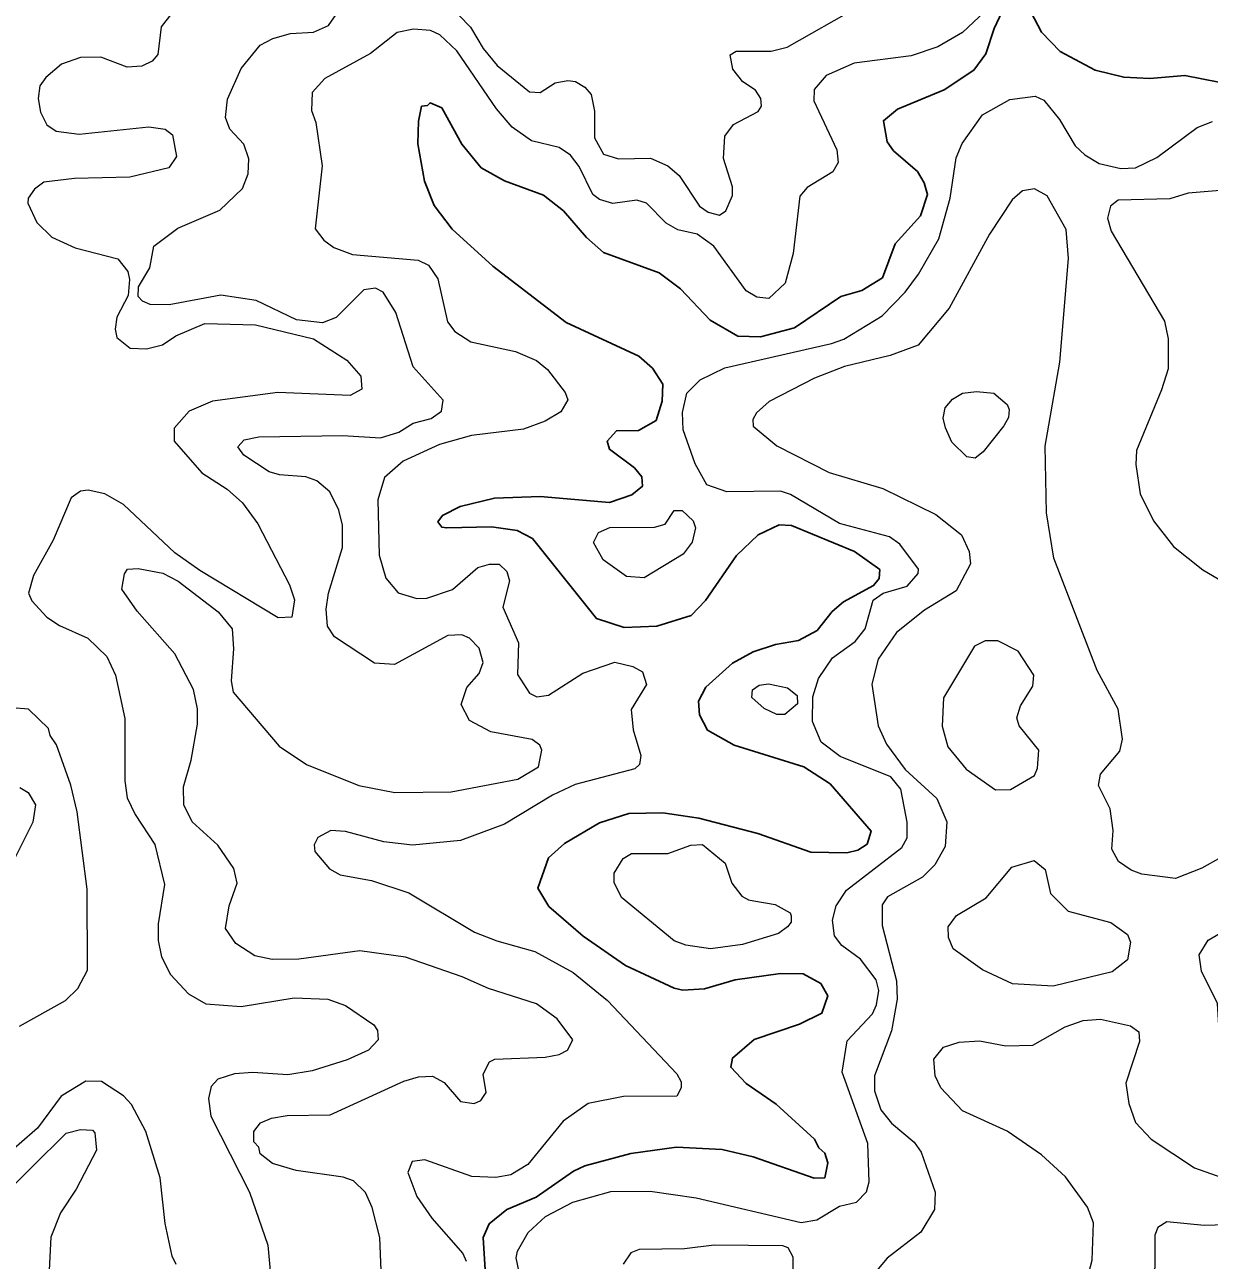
# Model space of a CAD drawing. Extents: x 763.2 to 816.8, y 7896.5 to 7952.7.
# Drawn here: x 767.154 to 770.229, y 7947.016 to 7950.224 of the extents above; entities that cross this region are included whole.
import ezdxf

# ---------------------------------------------------------------- set-up
doc = ezdxf.new("R2010")
doc.units = 0
doc.header["$LTSCALE"] = 0.064
doc.layers.add('1', color=7, linetype='Continuous', lineweight=25)
doc.layers.add('2', color=7, linetype='Continuous', lineweight=13)

msp = doc.modelspace()

# ---------------------------------------------------------------- linework, layer by layer
at = {"layer": '1'}
for points in [[(769.747, 7950.2929), (769.7931, 7950.2044), (769.8416, 7950.154), (769.9324, 7950.1056), (770.0067, 7950.0876), (770.0742, 7950.0844), (770.1652, 7950.0923), (770.2532, 7950.0744)], [(769.0015, 7948.8455), (768.9209, 7948.729), (768.8835, 7948.6899), (768.7945, 7948.6622), (768.7101, 7948.6593), (768.638, 7948.6826), (768.4721, 7948.89), (768.4322, 7948.9107), (768.3659, 7948.9206), (768.2493, 7948.9174), (768.2362, 7948.9196), (768.2264, 7948.9337), (768.238, 7948.9498), (768.2845, 7948.9732), (768.3731, 7948.9945), (768.4915, 7948.9995), (768.6721, 7948.9832), (768.7295, 7949.0037), (768.7571, 7949.0259), (768.7558, 7949.0504), (768.7363, 7949.0734), (768.672, 7949.1216), (768.666, 7949.1424), (768.6899, 7949.1698), (768.7472, 7949.1704), (768.7929, 7949.1964), (768.8085, 7949.247), (768.8103, 7949.2907), (768.7836, 7949.3319), (768.7483, 7949.3634), (768.5589, 7949.4507), (768.3685, 7949.5972), (768.2631, 7949.6931), (768.2167, 7949.7546), (768.1912, 7949.818), (768.1744, 7949.9149), (768.176, 7949.9734), (768.184, 7950.0123), (768.1992, 7950.0141), (768.2061, 7950.0213), (768.2365, 7950.0084), (768.2886, 7949.9136), (768.3388, 7949.8522), (768.3988, 7949.8185), (768.5005, 7949.7817), (768.5523, 7949.7407), (768.6118, 7949.6716), (768.6566, 7949.6322), (768.8004, 7949.5796), (768.8563, 7949.5385), (768.9328, 7949.4571), (769.0051, 7949.4154), (769.0634, 7949.4138), (769.1521, 7949.4368), (769.2722, 7949.5187), (769.327, 7949.534), (769.3807, 7949.5671), (769.4136, 7949.6552), (769.4791, 7949.7276), (769.4973, 7949.7833), (769.4889, 7949.8131), (769.4709, 7949.8425), (769.4092, 7949.8964), (769.3923, 7949.92), (769.3827, 7949.9745), (769.4194, 7950.0049), (769.5405, 7950.0548), (769.6177, 7950.1061), (769.6483, 7950.1484), (769.6699, 7950.214), (769.6978, 7950.2732)], [(769.3734, 7948.8092), (769.3073, 7948.8561), (769.1439, 7948.9234), (769.1121, 7948.9252), (769.0575, 7948.8996), (769.0015, 7948.8455)], [(768.3486, 7946.9914), (768.3439, 7947.0751), (768.3593, 7947.1112), (768.4054, 7947.1484), (768.4816, 7947.1803), (768.578, 7947.2472), (768.6073, 7947.261), (768.7274, 7947.2935), (768.8458, 7947.31), (768.9641, 7947.3036), (769.0445, 7947.2852), (769.2031, 7947.2296), (769.231, 7947.2303), (769.2385, 7947.269), (769.2307, 7947.2941), (769.215, 7947.3081), (769.2041, 7947.3303), (769.1045, 7947.4218), (769.0267, 7947.475), (768.9863, 7947.5173), (768.991, 7947.5411), (769.047, 7947.5892), (769.1653, 7947.629), (769.2231, 7947.6574), (769.2388, 7947.7029), (769.2205, 7947.7345), (769.1742, 7947.7601), (769.116, 7947.7604), (768.9977, 7947.7439), (768.9181, 7947.7209), (768.8619, 7947.7177), (768.8392, 7947.7228), (768.7135, 7947.7811), (768.6036, 7947.8576), (768.514, 7947.935), (768.4854, 7947.9823), (768.5131, 7948.0609), (768.5551, 7948.0984), (768.646, 7948.1515), (768.7223, 7948.1762), (768.8103, 7948.1778), (768.9039, 7948.1644), (769.0572, 7948.1244), (769.1945, 7948.0756), (769.2876, 7948.0744), (769.3165, 7948.081), (769.3404, 7948.0969), (769.3507, 7948.1299), (769.2446, 7948.2529), (769.1758, 7948.2973), (768.9952, 7948.3534), (768.9264, 7948.3928), (768.9058, 7948.4326), (768.9024, 7948.4675), (768.9215, 7948.5042), (768.9908, 7948.5664), (769.0444, 7948.5954), (769.1028, 7948.6149), (769.1627, 7948.6252), (769.2107, 7948.6511), (769.2498, 7948.7009), (769.279, 7948.7256), (769.3574, 7948.768), (769.372, 7948.7861), (769.3734, 7948.8092)]]:
    msp.add_lwpolyline(points, dxfattribs=at)
at = {"layer": '2'}
for points in [[(767.9693, 7948.9637), (767.9458, 7949.0109), (767.9118, 7949.0401), (767.8839, 7949.0502), (767.8152, 7949.0556), (767.7884, 7949.0634), (767.723, 7949.1066), (767.7069, 7949.1281), (767.7231, 7949.1459), (767.7618, 7949.154), (767.9798, 7949.1574), (768.0771, 7949.151), (768.1247, 7949.1662), (768.1622, 7949.1896), (768.2088, 7949.2018), (768.2358, 7949.2207), (768.2398, 7949.2492), (768.1621, 7949.3361), (768.1172, 7949.4764), (768.0846, 7949.5294), (768.0648, 7949.5397), (768.0338, 7949.5356), (767.9627, 7949.4636), (767.9268, 7949.4501), (767.8593, 7949.4574), (767.7546, 7949.5076), (767.6625, 7949.522), (767.5289, 7949.4963), (767.4794, 7949.4977), (767.4595, 7949.506), (767.4485, 7949.5186), (767.4495, 7949.5436), (767.479, 7949.5929), (767.4887, 7949.6487), (767.5509, 7949.6959), (767.6603, 7949.7422), (767.7188, 7949.7989), (767.7338, 7949.8369), (767.7353, 7949.876), (767.7225, 7949.9141), (767.6862, 7949.9529), (767.6747, 7949.9831), (767.6799, 7950.0307), (767.7161, 7950.1101), (767.7653, 7950.1709), (767.7978, 7950.1877), (767.844, 7950.2008), (767.9031, 7950.2042), (767.942, 7950.222), (767.9957, 7950.2999)], [(767.5356, 7950.254), (767.5079, 7950.2186), (767.4992, 7950.1465), (767.4845, 7950.1296), (767.458, 7950.1167), (767.4197, 7950.1138), (767.3516, 7950.1398), (767.299, 7950.1385), (767.2491, 7950.1219), (767.2087, 7950.0866), (767.193, 7950.0648), (767.1884, 7950.0321), (767.1951, 7949.9965), (767.2112, 7949.9644), (767.2354, 7949.9474), (767.295, 7949.9396), (767.4763, 7949.9591), (767.5185, 7949.9523), (767.5377, 7949.938), (767.5478, 7949.882), (767.528, 7949.8526), (767.4265, 7949.8279), (767.2832, 7949.8245), (767.2036, 7949.8147), (767.1791, 7949.7972), (767.1632, 7949.7738), (767.1622, 7949.7606), (767.1853, 7949.71), (767.2239, 7949.6725), (767.2851, 7949.6448), (767.3959, 7949.616), (767.4211, 7949.5836), (767.4262, 7949.5623), (767.4225, 7949.5205), (767.3927, 7949.4645), (767.3887, 7949.4335), (767.393, 7949.4118), (767.4275, 7949.3842), (767.4702, 7949.3822), (767.5119, 7949.3925), (767.5463, 7949.416), (767.6211, 7949.4483), (767.7526, 7949.4447), (767.9031, 7949.4086), (767.9899, 7949.3528), (768.0265, 7949.3119), (768.0293, 7949.2777), (767.9989, 7949.2611), (767.8112, 7949.269), (767.6416, 7949.2463), (767.5805, 7949.2209), (767.5417, 7949.1762), (767.5419, 7949.1428), (767.6133, 7949.0609), (767.679, 7949.018), (767.7195, 7948.9824), (767.7589, 7948.9283), (767.8411, 7948.7698), (767.8538, 7948.7309), (767.8468, 7948.686)], [(769.6448, 7950.2573), (769.5878, 7950.2039), (769.5242, 7950.1666), (769.4548, 7950.1435), (769.3071, 7950.1237), (769.2344, 7950.0923), (769.2032, 7950.0555), (769.2018, 7950.0261), (769.262, 7949.8991), (769.2654, 7949.8658), (769.2513, 7949.842), (769.1851, 7949.8014), (769.1655, 7949.7785), (769.1489, 7949.6297), (769.1277, 7949.5528), (769.0853, 7949.5134), (769.0546, 7949.5162), (769.0261, 7949.5333), (768.9428, 7949.6492), (768.899, 7949.6799), (768.8491, 7949.6918), (768.8189, 7949.7083), (768.768, 7949.761), (768.7424, 7949.7687), (768.6805, 7949.7596), (768.6462, 7949.7703), (768.6287, 7949.7832), (768.5931, 7949.8557), (768.5701, 7949.8852), (768.5413, 7949.9052), (768.4697, 7949.9226), (768.4192, 7949.9577), (768.3783, 7950.0057), (768.2753, 7950.156), (768.2317, 7950.1975)], [(768.2818, 7950.2479), (768.3107, 7950.2173), (768.3439, 7950.1622), (768.3802, 7950.1183), (768.4643, 7950.0499), (768.4915, 7950.0483), (768.5309, 7950.0726), (768.5639, 7950.0792), (768.5831, 7950.0762), (768.6073, 7950.0618), (768.6246, 7950.0424), (768.6328, 7949.9998), (768.6324, 7949.9304), (768.6558, 7949.8876), (768.6953, 7949.8758), (768.7779, 7949.8771), (768.8234, 7949.8574), (768.8529, 7949.8328), (768.9051, 7949.7531), (768.9275, 7949.7372), (768.9577, 7949.7296), (768.9738, 7949.7404), (768.9911, 7949.7809), (768.9909, 7949.8032), (768.968, 7949.8762), (768.9715, 7949.9346), (768.9938, 7949.9652), (769.0578, 7949.9988), (769.0664, 7950.0127), (769.065, 7950.0324), (769.0503, 7950.054), (769.0178, 7950.0757), (768.9915, 7950.1086), (768.9851, 7950.1453), (769.0007, 7950.1549), (769.0912, 7950.1549), (769.1328, 7950.166), (769.3186, 7950.2708)], [(768.2317, 7950.1975), (768.2075, 7950.2088), (768.1628, 7950.2124), (768.1202, 7950.204), (768.0512, 7950.1495), (767.9328, 7950.0841)], [(767.9328, 7950.0841), (767.9001, 7950.0478), (767.8983, 7950.0016), (767.9097, 7949.9699), (767.926, 7949.8572), (767.9081, 7949.6941), (767.93, 7949.6647), (767.9561, 7949.6457), (768.005, 7949.6274), (768.1753, 7949.6126), (768.2016, 7949.5994), (768.2261, 7949.5644), (768.2515, 7949.4522), (768.2707, 7949.4274), (768.3119, 7949.4008), (768.428, 7949.3751), (768.4822, 7949.3524), (768.5106, 7949.3287), (768.5567, 7949.2695), (768.5638, 7949.25), (768.5451, 7949.2191), (768.5049, 7949.1946), (768.4487, 7949.1738), (768.3134, 7949.1571), (768.2306, 7949.1337), (768.136, 7949.0906), (768.0876, 7949.0483), (768.0708, 7948.9906), (768.0741, 7948.8468), (768.0909, 7948.787), (768.1228, 7948.7493), (768.1718, 7948.7347), (768.1975, 7948.7348), (768.2641, 7948.7577), (768.33, 7948.8144), (768.3607, 7948.8237), (768.3856, 7948.8235), (768.405, 7948.8042), (768.4126, 7948.7804), (768.3947, 7948.7115), (768.4357, 7948.6193), (768.4327, 7948.5374), (768.4643, 7948.4886), (768.4831, 7948.4786), (768.5132, 7948.4831), (768.6023, 7948.5406), (768.6859, 7948.5689), (768.7326, 7948.5581), (768.7571, 7948.5443), (768.7676, 7948.5109), (768.7283, 7948.4457), (768.7331, 7948.3932), (768.7527, 7948.3269), (768.7493, 7948.3034), (768.7377, 7948.2919), (768.5829, 7948.2514), (768.5238, 7948.2235), (768.3988, 7948.148), (768.2851, 7948.1057), (768.1607, 7948.0941), (768.0859, 7948.1025), (767.9865, 7948.129), (767.9486, 7948.1318), (767.9151, 7948.1135), (767.905, 7948.095), (767.9069, 7948.0778), (767.9448, 7948.0327), (767.973, 7948.0167), (768.0543, 7948.0019), (768.1508, 7947.97), (768.3216, 7947.8683), (768.3796, 7947.8453), (768.4777, 7947.818), (768.5774, 7947.7632), (768.6663, 7947.6907), (768.8468, 7947.5001), (768.8577, 7947.4793), (768.8579, 7947.4643), (768.8465, 7947.4421), (768.7078, 7947.4414), (768.6161, 7947.4232), (768.5513, 7947.3778), (768.4597, 7947.2652), (768.4153, 7947.2377), (768.3764, 7947.2313), (768.3144, 7947.2334), (768.1924, 7947.2771), (768.1592, 7947.2725), (768.1485, 7947.2437), (768.1719, 7947.1816), (768.2109, 7947.1255), (768.2907, 7947.034), (768.2993, 7947.0141)], [(768.4418, 7946.9645), (768.4293, 7947.0227), (768.4326, 7947.0403), (768.4603, 7947.0882), (768.506, 7947.1296), (768.5769, 7947.1671), (768.6749, 7947.1948), (768.7769, 7947.1953), (768.8965, 7947.1785), (769.1693, 7947.1146), (769.2101, 7947.1208), (769.2691, 7947.1565), (769.3125, 7947.167), (769.3391, 7947.1937), (769.3458, 7947.2196), (769.3425, 7947.319), (769.2756, 7947.5046), (769.2888, 7947.586), (769.3542, 7947.6556), (769.3648, 7947.6791), (769.3707, 7947.7169), (769.3636, 7947.7447), (769.3229, 7947.7981), (769.275, 7947.8334), (769.2562, 7947.8587), (769.2508, 7947.8994), (769.2604, 7947.9365), (769.2865, 7947.9767), (769.4305, 7948.088), (769.4444, 7948.113), (769.4444, 7948.1539), (769.4379, 7948.1896), (769.4282, 7948.2393), (769.4021, 7948.271), (769.2706, 7948.3241), (769.2209, 7948.361), (769.1984, 7948.4147), (769.1996, 7948.4793), (769.2141, 7948.5265), (769.2508, 7948.5803), (769.3093, 7948.6229), (769.3357, 7948.6557), (769.3562, 7948.7298), (769.3824, 7948.7479), (769.4446, 7948.7662), (769.4731, 7948.7994), (769.474, 7948.8104), (769.4253, 7948.8757), (769.3987, 7948.8942), (769.2688, 7948.9289), (769.1416, 7949.0046), (769.1153, 7949.0126), (768.9761, 7949.0109), (768.9243, 7949.0291), (768.8941, 7949.0838), (768.863, 7949.1721), (768.8613, 7949.2174), (768.8729, 7949.2672), (768.9074, 7949.3016), (768.9714, 7949.3331), (769.2482, 7949.3959), (769.2799, 7949.4079), (769.3794, 7949.4685), (769.4392, 7949.5299), (769.4738, 7949.5759), (769.5265, 7949.6678), (769.5564, 7949.7737), (769.5713, 7949.8779), (769.5875, 7949.9159), (769.6401, 7949.9898), (769.711, 7950.0297), (769.7769, 7950.0382), (769.7991, 7950.0283), (769.8402, 7949.978)], [(769.8402, 7949.978), (769.8809, 7949.9096), (769.9056, 7949.8862), (769.9428, 7949.864), (769.9986, 7949.851), (770.0367, 7949.8524)], [(770.0367, 7949.8524), (770.0922, 7949.8788), (770.1968, 7949.9571), (770.2366, 7949.9725)], [(769.9929, 7948.0511), (769.9758, 7948.0832), (769.9787, 7948.1316), (769.9709, 7948.1879), (769.9412, 7948.2486), (769.9464, 7948.2784), (769.9967, 7948.3379), (770.0033, 7948.3692), (769.9924, 7948.4469), (769.938, 7948.547), (769.8253, 7948.8391), (769.8061, 7948.9567), (769.803, 7949.1294), (769.8408, 7949.3478), (769.8636, 7949.6172), (769.8568, 7949.6921), (769.8081, 7949.7797), (769.7752, 7949.7979), (769.7434, 7949.7929), (769.7172, 7949.7689), (769.6585, 7949.6799), (769.5535, 7949.4882), (769.4733, 7949.3923), (769.4, 7949.3648), (769.2817, 7949.3368), (769.2041, 7949.3065), (769.0859, 7949.2455), (769.0536, 7949.2164), (769.0437, 7949.1986), (769.0446, 7949.182), (769.1058, 7949.1303), (769.2416, 7949.0617), (769.3812, 7949.02), (769.5191, 7948.9526), (769.5855, 7948.8998), (769.6057, 7948.8565), (769.6088, 7948.8239), (769.572, 7948.7542), (769.4896, 7948.7044), (769.4163, 7948.6457), (769.3689, 7948.5766), (769.3527, 7948.5121), (769.3687, 7948.4035), (769.3904, 7948.3559), (769.4393, 7948.29), (769.5213, 7948.2152), (769.5473, 7948.1543), (769.5431, 7948.0908), (769.5162, 7948.0426), (769.4845, 7948.011), (769.3934, 7947.9599), (769.3792, 7947.939), (769.3797, 7947.8853), (769.4168, 7947.7417), (769.4183, 7947.6937), (769.4036, 7947.6115), (769.3593, 7947.4951), (769.3595, 7947.4557), (769.3761, 7947.4065), (769.404, 7947.3721), (769.4628, 7947.3232), (769.4805, 7947.2973), (769.5169, 7947.1934), (769.5153, 7947.1484), (769.4801, 7947.0891), (769.3925, 7947.0213), (769.3186, 7946.9343)], [(770.2775, 7949.7948), (770.1738, 7949.7865), (770.1258, 7949.7717), (769.9918, 7949.7688), (769.9723, 7949.7532), (769.9643, 7949.722), (769.9742, 7949.6883), (770.1121, 7949.4541), (770.1217, 7949.4087), (770.1216, 7949.3305), (770.1048, 7949.276), (770.0396, 7949.1188), (770.038, 7949.0824), (770.0493, 7949.006), (770.0836, 7948.9361), (770.1354, 7948.8691), (770.2116, 7948.8088), (770.3058, 7948.753)], [(767.3614, 7949.0058), (767.3182, 7949.0159), (767.2988, 7949.0128), (767.2748, 7948.9954), (767.2274, 7948.8855), (767.1768, 7948.7941), (767.1638, 7948.7483), (767.172, 7948.7283), (767.2113, 7948.6857), (767.2442, 7948.6643), (767.3174, 7948.6317), (767.3672, 7948.5837), (767.3896, 7948.5353), (767.4133, 7948.4227), (767.4134, 7948.2609), (767.4196, 7948.2171), (767.4408, 7948.1732), (767.4912, 7948.096), (767.5164, 7947.9919), (767.5005, 7947.8895), (767.5005, 7947.8461), (767.509, 7947.8041), (767.5322, 7947.7582), (767.5788, 7947.7083), (767.6238, 7947.6818), (767.7158, 7947.675), (767.8532, 7947.6978), (767.9407, 7947.6944), (767.9867, 7947.6774), (768.0603, 7947.6273), (768.0693, 7947.613), (768.0713, 7947.5888), (768.0459, 7947.5613), (767.9908, 7947.5364), (767.8997, 7947.508), (767.8367, 7947.4975), (767.7461, 7947.504), (767.6986, 7947.5006), (767.6548, 7947.4865), (767.6377, 7947.4671), (767.6305, 7947.4366), (767.637, 7947.3906), (767.7373, 7947.1928), (767.7847, 7947.0553), (767.8045, 7946.8345)], [(767.8468, 7948.686), (767.8119, 7948.6841), (767.608, 7948.8069), (767.5437, 7948.8527), (767.4101, 7948.9781), (767.3614, 7949.0058)], [(767.9394, 7948.6627), (767.9362, 7948.7069), (767.9426, 7948.7481), (767.9786, 7948.8665), (767.9787, 7948.9249), (767.9693, 7948.9637)], [(768.0806, 7946.9467), (768.0757, 7947.0751), (768.0561, 7947.1533), (768.0386, 7947.1921), (768.0072, 7947.2224), (767.9801, 7947.2324), (767.8586, 7947.2491), (767.7971, 7947.2673), (767.7652, 7947.2928), (767.7616, 7947.3098), (767.7489, 7947.3234), (767.7488, 7947.3504), (767.7659, 7947.3728), (767.7941, 7947.3853), (767.8348, 7947.3922), (767.9467, 7947.3942), (768.1375, 7947.481), (768.1759, 7947.4925), (768.2124, 7947.4938), (768.2428, 7947.4781), (768.2852, 7947.4283), (768.3205, 7947.4236), (768.3374, 7947.431), (768.3513, 7947.4517), (768.3439, 7947.4996), (768.3602, 7947.5317), (768.3741, 7947.5385), (768.5046, 7947.5435), (768.5407, 7947.5507), (768.5625, 7947.5618), (768.5767, 7947.5888), (768.5363, 7947.6432), (768.4825, 7947.6817), (768.3577, 7947.7218), (768.2893, 7947.7521), (768.1425, 7947.8033), (768.024, 7947.8195), (767.8655, 7947.798), (767.7965, 7947.7967), (767.7513, 7947.8068), (767.7016, 7947.8388), (767.6749, 7947.8777), (767.6847, 7947.9362), (767.7057, 7947.9954), (767.6965, 7948.0335), (767.6554, 7948.0935), (767.5885, 7948.1547), (767.5668, 7948.1985), (767.5663, 7948.2452), (767.586, 7948.3149), (767.6023, 7948.4078), (767.6023, 7948.4475), (767.5923, 7948.4983), (767.5431, 7948.5903), (767.4458, 7948.7011), (767.406, 7948.7585), (767.4125, 7948.7983), (767.4206, 7948.8104), (767.448, 7948.812), (767.5126, 7948.8003), (767.552, 7948.7789), (767.6561, 7948.6993), (767.6927, 7948.6551), (767.6961, 7948.6033), (767.6899, 7948.5208), (767.6949, 7948.4914), (767.8139, 7948.3508), (767.8857, 7948.3031), (768.0208, 7948.2486), (768.1142, 7948.2305), (768.2611, 7948.2322), (768.4337, 7948.2656), (768.4876, 7948.2974), (768.4962, 7948.3406), (768.4911, 7948.3535), (768.4709, 7948.3679), (768.364, 7948.388), (768.3083, 7948.4178), (768.2864, 7948.4594), (768.3018, 7948.5035), (768.3337, 7948.5394), (768.3435, 7948.568), (768.3335, 7948.6056), (768.3085, 7948.6314), (768.2888, 7948.6398), (768.2521, 7948.6378), (768.1135, 7948.5626), (768.0622, 7948.566), (767.9576, 7948.6348), (767.9394, 7948.6627)], [(767.1405, 7947.624), (767.26, 7947.6909), (767.2913, 7947.7221), (767.3164, 7947.7694), (767.3163, 7947.9797), (767.2899, 7948.1802), (767.2732, 7948.25), (767.236, 7948.3546), (767.2196, 7948.379), (767.2156, 7948.3967), (767.1641, 7948.4467), (767.1215, 7948.4506)], [(767.141, 7948.2437), (767.1625, 7948.2306), (767.1815, 7948.1985), (767.1751, 7948.1538), (767.1136, 7948.0304), (767.1012, 7947.994)], [(770.2589, 7948.062), (770.2091, 7948.0342), (770.1411, 7948.007), (770.0532, 7948.0189), (770.0258, 7948.0287), (769.9929, 7948.0511)], [(769.7043, 7947.3511), (769.5882, 7947.4045), (769.5314, 7947.4636), (769.517, 7947.4948), (769.514, 7947.5384), (769.5387, 7947.5694), (769.5791, 7947.5829), (769.632, 7947.5861), (769.7004, 7947.5732), (769.7705, 7947.5749), (769.8544, 7947.6226), (769.9009, 7947.6386), (769.9465, 7947.6421), (770.0242, 7947.6249), (770.0458, 7947.6089), (770.0476, 7947.5845), (770.0117, 7947.4761), (770.0199, 7947.4236), (770.0367, 7947.374), (770.078, 7947.3307), (770.1902, 7947.2563), (770.2908, 7947.2209)], [(767.5469, 7947.0051), (767.5365, 7947.0265), (767.5186, 7947.1113), (767.5052, 7947.2302), (767.4679, 7947.3506), (767.4309, 7947.4208), (767.4101, 7947.443), (767.3529, 7947.4806), (767.3124, 7947.481), (767.2487, 7947.4424), (767.1874, 7947.359), (767.0919, 7947.276)], [(766.756, 7946.9173), (766.8667, 7947.0195), (766.9894, 7947.0981), (767.0825, 7947.1697), (767.2611, 7947.3463), (767.2983, 7947.3561), (767.3294, 7947.3542), (767.3361, 7947.3469), (767.3406, 7947.3017), (767.2871, 7947.2007), (767.2468, 7947.1396), (767.2214, 7947.0758), (767.2161, 7946.9736)], [(769.9245, 7947.0166), (769.9278, 7947.1138), (769.9129, 7947.1541), (769.8555, 7947.2328), (769.7933, 7947.2904), (769.7043, 7947.3511)], [(770.4176, 7947.1129), (770.2155, 7947.1063), (770.1187, 7947.116), (770.0952, 7947.1009), (770.0873, 7947.0817)], [(770.0873, 7947.0817), (770.0872, 7946.9969), (770.0724, 7946.9584), (770.0367, 7946.9145), (769.9279, 7946.8268), (769.8921, 7946.7729), (769.8937, 7946.7415), (769.9237, 7946.7293), (769.9936, 7946.7334), (770.037, 7946.7481), (770.102, 7946.7546), (770.1441, 7946.7449), (770.2124, 7946.7157), (770.2361, 7946.7153)], [(769.1485, 7946.989), (769.1488, 7947.0244), (769.1358, 7947.0482), (769.1216, 7947.0535), (768.9438, 7947.0552), (768.8661, 7947.0458), (768.7485, 7947.0438), (768.7269, 7947.0355), (768.707, 7947.006)], [(769.9115, 7946.9673), (769.9245, 7947.0166)]]:
    msp.add_lwpolyline(points, dxfattribs=at)
for points in [[(769.538, 7949.2024), (769.5434, 7949.2289), (769.5617, 7949.2519), (769.5884, 7949.2674), (769.624, 7949.2721), (769.6697, 7949.2671), (769.7038, 7949.2381), (769.7088, 7949.2247), (769.7074, 7949.2039), (769.695, 7949.1829), (769.6416, 7949.115), (769.6207, 7949.0985), (769.599, 7949.1021), (769.5603, 7949.1405), (769.5439, 7949.1772)], [(768.8166, 7948.9271), (768.8396, 7948.9627), (768.8604, 7948.9626), (768.8886, 7948.9357), (768.8953, 7948.9176), (768.8861, 7948.8802), (768.8634, 7948.8494), (768.7617, 7948.7878), (768.7157, 7948.791), (768.6552, 7948.8348), (768.6298, 7948.8795), (768.6432, 7948.9059), (768.6722, 7948.919), (768.7883, 7948.9191)], [(769.7749, 7948.2749), (769.783, 7948.2941), (769.7865, 7948.3405), (769.7355, 7948.404), (769.7292, 7948.4241), (769.739, 7948.4555), (769.771, 7948.5067), (769.7731, 7948.5354), (769.7327, 7948.5973), (769.6794, 7948.6246), (769.6472, 7948.6243), (769.6195, 7948.6103), (769.5385, 7948.4767), (769.5353, 7948.4032), (769.55, 7948.3494), (769.5976, 7948.2913), (769.6733, 7948.2373), (769.7128, 7948.2382)], [(769.0409, 7948.477), (769.0431, 7948.497), (769.0604, 7948.5096), (769.0843, 7948.513), (769.1334, 7948.5021), (769.1586, 7948.4828), (769.16, 7948.4607), (769.127, 7948.4332), (769.1063, 7948.4328), (769.0731, 7948.4488)], [(768.7028, 7947.9581), (768.6837, 7947.9971), (768.684, 7948.0216), (768.7068, 7948.059), (768.7291, 7948.0725), (768.8228, 7948.0727), (768.8827, 7948.0939), (768.9131, 7948.0957), (768.9722, 7948.0468), (768.9893, 7947.9956), (769.0155, 7947.9614), (769.0324, 7947.9518), (769.0468, 7947.9493), (769.1014, 7947.94), (769.1407, 7947.9183), (769.1437, 7947.9101), (769.143, 7947.8942), (769.1337, 7947.8817), (769.1108, 7947.8648), (769.0174, 7947.836), (768.9339, 7947.8246), (768.8702, 7947.8342), (768.8396, 7947.8459)], [(769.6401, 7947.7706), (769.564, 7947.8252), (769.5516, 7947.8541), (769.5507, 7947.8822), (769.5722, 7947.9109), (769.6494, 7947.9569), (769.716, 7948.0365), (769.7737, 7948.0542), (769.8022, 7948.0306), (769.8165, 7947.9687), (769.8624, 7947.9225), (769.973, 7947.8934), (770.0159, 7947.8623), (770.0245, 7947.8423), (770.0162, 7947.7962), (769.9763, 7947.7654), (769.8234, 7947.7278), (769.7175, 7947.7341)], [(770.2499, 7947.6831), (770.2084, 7947.7667), (770.2026, 7947.8095), (770.2255, 7947.8473), (770.2672, 7947.8719), (770.3411, 7947.866), (770.3819, 7947.8367), (770.4458, 7947.7268), (770.5134, 7947.583), (770.6066, 7947.4933), (770.6903, 7947.4758), (770.7176, 7947.4505), (770.7296, 7947.3895), (770.7226, 7947.3703), (770.7025, 7947.3498), (770.4938, 7947.2973), (770.4138, 7947.305), (770.3601, 7947.3397), (770.3059, 7947.3946), (770.2737, 7947.4519), (770.259, 7947.5426)]]:
    msp.add_lwpolyline(points, close=True, dxfattribs=at)

doc.saveas('drawing.dxf')
